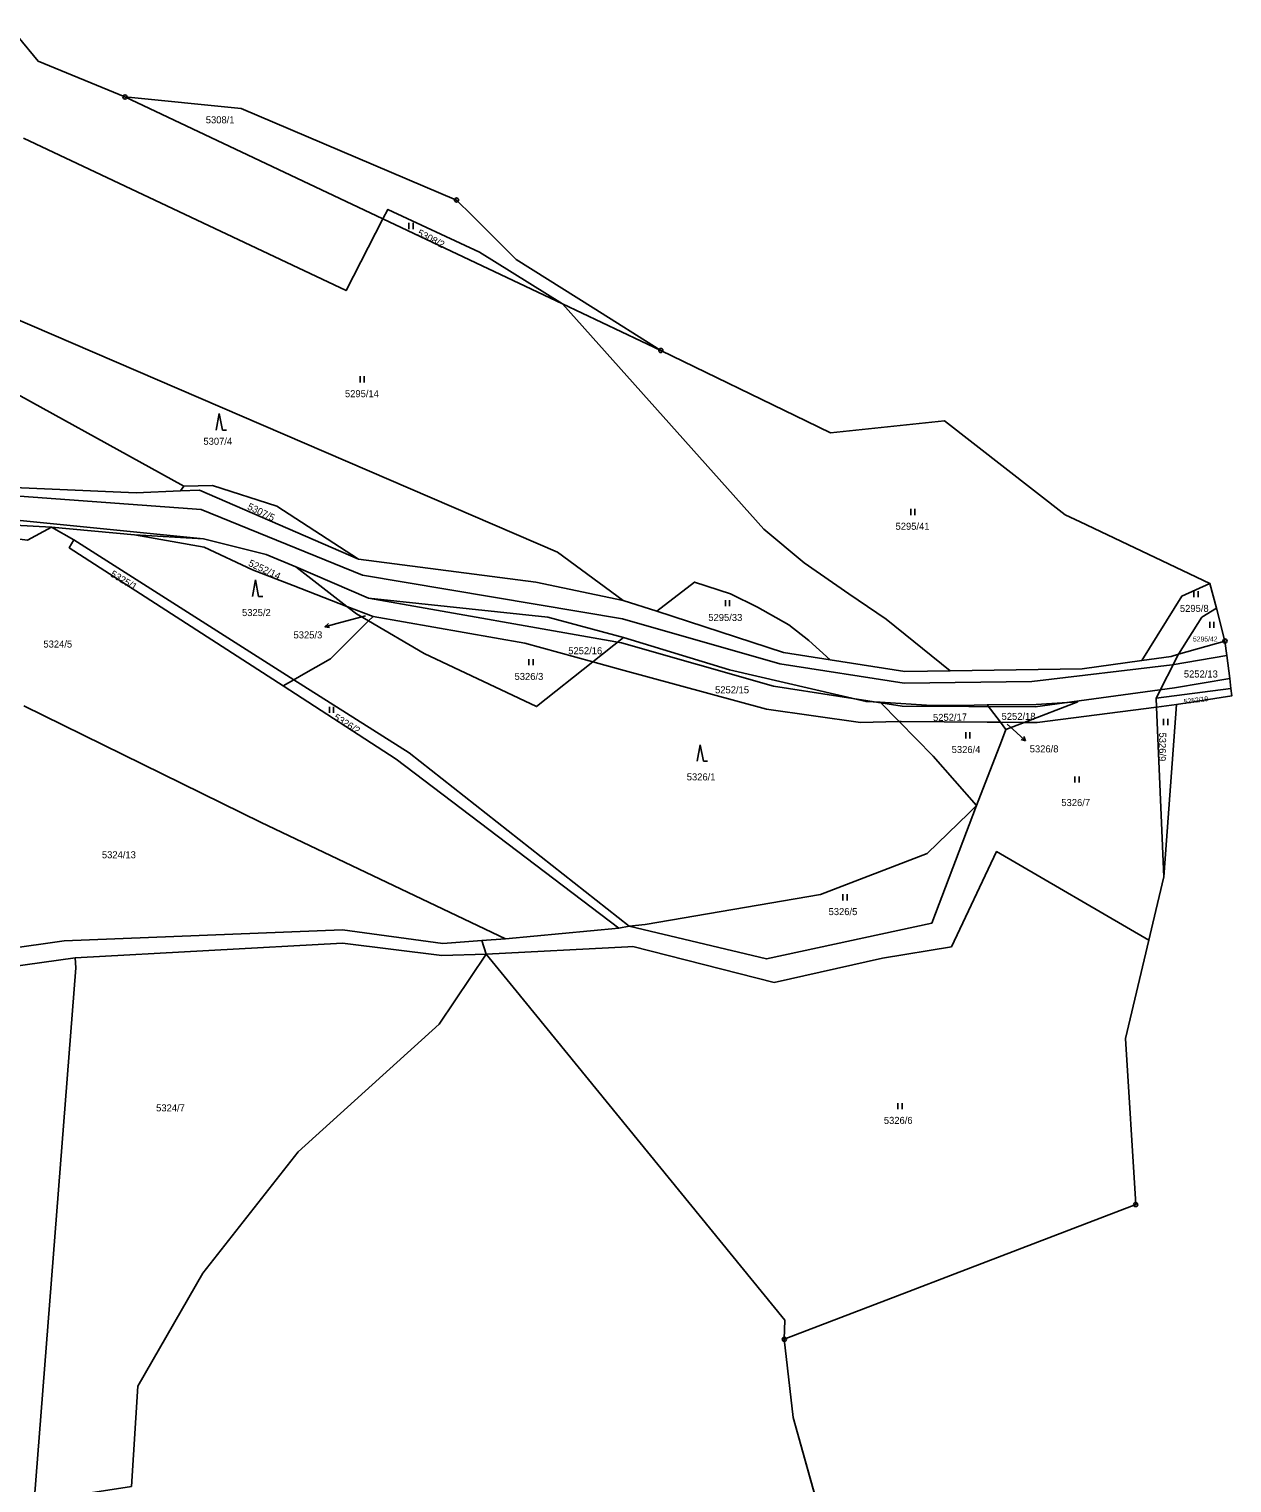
# Model space of a CAD drawing. Extents: x -733394 to -722299, y -1082822 to -1075049.
# Drawn here: x -722590.2 to -722299.2, y -1079175 to -1078823.5 of the extents above; entities that cross this region are included whole.
import ezdxf

# ---------------------------------------------------------------- set-up
doc = ezdxf.new("R2010")
doc.units = 0
for name, color, linetype in [('Hranice parcel', 7, 'Continuous'), ('Parcelní čísla', 7, 'Continuous'), ('Polygon ku', 7, 'Continuous'), ('Pop  PČ popisy', 7, 'Continuous'), ('Vnitřní kresba', 7, 'Continuous'), ('Značky bodu BP', 7, 'Continuous'), ('Značky kultur', 7, 'Continuous')]:
    doc.layers.add(name, color=color, linetype=linetype)

msp = doc.modelspace()

# ---------------------------------------------------------------- linework, layer by layer
at = {"layer": 'Hranice parcel'}
for p, q in [((-722504.58, -1078869.44), (-722566.99, -1078839.94)), ((-722538.83, -1078842.71), (-722566.99, -1078839.94)), ((-722486.77, -1078864.86), (-722538.83, -1078842.71)), ((-722483.02, -1078868.58), (-722486.77, -1078864.86)), ((-722461.16, -1078889.97), (-722504.58, -1078869.44)), ((-722437.35, -1078901.23), (-722461.16, -1078889.97)), ((-722437.35, -1078901.23), (-722453.7, -1078890.93)), ((-722402.13, -1078918.34), (-722437.35, -1078901.23)), ((-722396.31, -1078921.16), (-722402.13, -1078918.34)), ((-722553.53, -1078935.2), (-722552.7, -1078934.02)), ((-722335.86, -1078942.71), (-722339.52, -1078940.97)), ((-722304.51, -1078957.55), (-722335.86, -1078942.71)), ((-722579.36, -1078947.02), (-722584.78, -1078944)), ((-722584.78, -1078944), (-722564.68, -1078945.82)), ((-722564.68, -1078945.82), (-722547.98, -1078946.76)), ((-722526.09, -1078980.84), (-722579.36, -1078947.02)), ((-722513.27, -1078963.11), (-722525.63, -1078953.57)), ((-722304.51, -1078957.55), (-722302.95, -1078963.52)), ((-722513.27, -1078963.11), (-722506.96, -1078965.56)), ((-722438.33, -1078964.31), (-722446.47, -1078961.67)), ((-722302.95, -1078963.52), (-722300.86, -1078971.49)), ((-722508.03, -1078966.62), (-722506.96, -1078965.56)), ((-722446.41, -1078970.65), (-722453.8, -1078976.54)), ((-722317.48, -1078985.31), (-722312.07, -1078974.69)), ((-722300.86, -1078971.49), (-722312.07, -1078974.69)), ((-722528.73, -1078982.34), (-722526.09, -1078980.84)), ((-722526.09, -1078980.84), (-722524.32, -1078979.83)), ((-722317.48, -1078985.31), (-722299.41, -1078982.93)), ((-722317.39, -1078987.47), (-722317.48, -1078985.31)), ((-722379.69, -1078990.94), (-722384.27, -1078986.28)), ((-722355.2, -1078991.13), (-722358.39, -1078986.93)), ((-722346.27, -1078991.2), (-722317.39, -1078987.47)), ((-722317.39, -1078987.47), (-722312.61, -1078986.85)), ((-722315.62, -1079028.54), (-722317.39, -1078987.47)), ((-722312.61, -1078986.85), (-722315.62, -1079028.54)), ((-722353.88, -1078992.86), (-722355.2, -1078991.13)), ((-722355.2, -1078991.13), (-722349.48, -1078991.17)), ((-722349.48, -1078991.17), (-722353.88, -1078992.86)), ((-722349.48, -1078991.17), (-722346.27, -1078991.2)), ((-722315.62, -1079028.54), (-722318.29, -1079039.73)), ((-722474.89, -1079043.51), (-722447.5, -1079040.88)), ((-722447.5, -1079040.88), (-722444.99, -1079040.4)), ((-722318.29, -1079039.73), (-722319.25, -1079043.78)), ((-722480.64, -1079043.87), (-722474.89, -1079043.51)), ((-722479.59, -1079047.23), (-722480.64, -1079043.87)), ((-722319.25, -1079043.78), (-722324.93, -1079067.63)), ((-722324.93, -1079067.63), (-722322.46, -1079107.74)), ((-722367.23, -1079124.89), (-722322.46, -1079107.74)), ((-722377.34, -1079128.76), (-722367.23, -1079124.89)), ((-722377.34, -1079128.76), (-722407.47, -1079140.3)), ((-722407.47, -1079140.3), (-722405.31, -1079159.25)), ((-722405.31, -1079159.25), (-722397.54, -1079187.08))]:
    msp.add_line(p, q, dxfattribs=at)
for points in [[(-722566.99, -1078839.94), (-722587.99, -1078831.31), (-722592.9, -1078825.31), (-722594.36, -1078823.53)], [(-722504.58, -1078869.44), (-722513.5, -1078886.77), (-722591.53, -1078849.92)], [(-722504.58, -1078869.44), (-722503.38, -1078867.12), (-722481.25, -1078877.45), (-722461.16, -1078889.97)], [(-722453.7, -1078890.93), (-722472.3, -1078879.21), (-722483.02, -1078868.58)], [(-722367.37, -1078978.72), (-722382.8, -1078966.22), (-722391.88, -1078960.11), (-722402.7, -1078952.57), (-722412.4, -1078944.43), (-722461.16, -1078889.97)], [(-722552.7, -1078934.02), (-722603.07, -1078906.29), (-722599.99, -1078890.74)], [(-722599.99, -1078890.74), (-722462.32, -1078949.99), (-722446.47, -1078961.67)], [(-722676.35, -1078917.98), (-722674.03, -1078917.15), (-722644.99, -1078929.83), (-722625.83, -1078939.15), (-722613, -1078942.4), (-722584.78, -1078944)], [(-722676.35, -1078917.98), (-722670.62, -1078920.47), (-722643.02, -1078937.29), (-722624.12, -1078942.94), (-722590.57, -1078947.09), (-722584.78, -1078944)], [(-722339.52, -1078940.97), (-722368.68, -1078918.28), (-722396.31, -1078921.16)], [(-722553.53, -1078935.2), (-722564.29, -1078935.68), (-722606.88, -1078933.79)], [(-722510.49, -1078951.68), (-722548.91, -1078934.99), (-722553.53, -1078935.2)], [(-722552.7, -1078934.02), (-722545.84, -1078933.85), (-722530.2, -1078938.89), (-722510.49, -1078951.68)], [(-722564.68, -1078945.82), (-722547.82, -1078948.8), (-722536.11, -1078954.24)], [(-722528.73, -1078982.34), (-722580.46, -1078948.95), (-722579.36, -1078947.02)], [(-722547.98, -1078946.76), (-722532.83, -1078950.54), (-722525.63, -1078953.57)], [(-722525.63, -1078953.57), (-722508.08, -1078961.15), (-722464.68, -1078965.7), (-722446.41, -1078970.65)], [(-722446.47, -1078961.67), (-722467.56, -1078957.28), (-722510.49, -1078951.68)], [(-722536.11, -1078954.24), (-722526.28, -1078958.06), (-722513.27, -1078963.11)], [(-722438.33, -1078964.31), (-722429.18, -1078957.24), (-722420.46, -1078960.11), (-722413.95, -1078963.34), (-722406.41, -1078967.61), (-722401.5, -1078971.38), (-722396.37, -1078976.02)], [(-722304.51, -1078957.55), (-722311.34, -1078960.65), (-722320.99, -1078976.21)], [(-722508.03, -1078966.62), (-722510.94, -1078964.91), (-722513.27, -1078963.11)], [(-722312.07, -1078974.69), (-722306.5, -1078965.76), (-722302.95, -1078963.52)], [(-722524.32, -1078979.83), (-722517.22, -1078975.79), (-722508.03, -1078966.62)], [(-722453.8, -1078976.54), (-722467.4, -1078987.36), (-722494.6, -1078974.52), (-722508.03, -1078966.62)], [(-722506.96, -1078965.56), (-722470.22, -1078972), (-722453.8, -1078976.54)], [(-722396.37, -1078976.02), (-722407.7, -1078974.23), (-722438.33, -1078964.31)], [(-722446.41, -1078970.65), (-722420.71, -1078978.45), (-722387.67, -1078986.14), (-722384.27, -1078986.28)], [(-722312.07, -1078974.69), (-722313.9, -1078975.21), (-722320.99, -1078976.21)], [(-722300.86, -1078971.49), (-722300.42, -1078974.97), (-722299.71, -1078980.57), (-722299.41, -1078982.93)], [(-722453.8, -1078976.54), (-722447.07, -1078978.4), (-722411.75, -1078988), (-722389.05, -1078991.22)], [(-722367.37, -1078978.72), (-722378.29, -1078978.88), (-722396.37, -1078976.02)], [(-722320.99, -1078976.21), (-722335.43, -1078978.24), (-722367.37, -1078978.72)], [(-722526.09, -1078980.84), (-722498.23, -1078998.53), (-722444.99, -1079040.4)], [(-722447.5, -1079040.88), (-722501.35, -1079000.02), (-722528.73, -1078982.34)], [(-722299.41, -1078982.93), (-722299.18, -1078984.74), (-722312.61, -1078986.85)], [(-722591.41, -1078987.18), (-722533.99, -1079015.39), (-722474.89, -1079043.51)], [(-722384.27, -1078986.28), (-722371.76, -1078987.1), (-722361.5, -1078987.01), (-722358.39, -1078986.93)], [(-722358.39, -1078986.93), (-722346.55, -1078986.86), (-722336.49, -1078986.19), (-722349.48, -1078991.17)], [(-722389.05, -1078991.22), (-722382.9, -1078991.04), (-722379.69, -1078990.94)], [(-722379.69, -1078990.94), (-722379.23, -1078990.93), (-722358.39, -1078991.1), (-722355.2, -1078991.13)], [(-722360.99, -1079011.24), (-722371.49, -1078999.29), (-722379.69, -1078990.94)], [(-722360.99, -1079011.24), (-722354.91, -1078995.67), (-722353.88, -1078992.86)], [(-722444.99, -1079040.4), (-722441.14, -1079040.03), (-722398.7, -1079032.79), (-722372.9, -1079022.86), (-722362.87, -1079013.13), (-722360.99, -1079011.24)], [(-722444.99, -1079040.4), (-722411.77, -1079048.37), (-722371.8, -1079039.74), (-722360.99, -1079011.24)], [(-722319.25, -1079043.78), (-722356.13, -1079022.38), (-722367.04, -1079045.4), (-722383.72, -1079048.18), (-722409.92, -1079054.04), (-722444.15, -1079045.37), (-722445.29, -1079045.43), (-722479.59, -1079047.23)], [(-722480.64, -1079043.87), (-722490.08, -1079044.64), (-722514.37, -1079041.29), (-722581.69, -1079043.99), (-722610.69, -1079048.08)], [(-722479.59, -1079047.23), (-722490.3, -1079047.49), (-722514.34, -1079044.52), (-722579.02, -1079048.11)], [(-722579.02, -1079048.11), (-722611.93, -1079052.66), (-722645.26, -1079053.78)], [(-722565.38, -1079175.91), (-722588.95, -1079179.52), (-722578.9, -1079050.47), (-722579.02, -1079048.11)], [(-722565.38, -1079175.91), (-722563.83, -1079151.63), (-722548.13, -1079124.34), (-722525.07, -1079094.99), (-722490.99, -1079064.09), (-722479.59, -1079047.23)], [(-722407.47, -1079140.3), (-722407.34, -1079135.7), (-722473.08, -1079055.2), (-722479.59, -1079047.23)]]:
    msp.add_lwpolyline(points, dxfattribs=at)
at = {"layer": 'Polygon ku'}
for points in [[(-722367.23, -1079124.89), (-722322.46, -1079107.74), (-722324.93, -1079067.63), (-722319.25, -1079043.78), (-722318.29, -1079039.73), (-722315.62, -1079028.54), (-722312.61, -1078986.85), (-722299.18, -1078984.74), (-722299.41, -1078982.93), (-722299.71, -1078980.57), (-722300.42, -1078974.97), (-722300.86, -1078971.49), (-722302.95, -1078963.52), (-722304.51, -1078957.55), (-722335.86, -1078942.71), (-722339.52, -1078940.97), (-722368.68, -1078918.28), (-722396.31, -1078921.16), (-722402.13, -1078918.34), (-722437.35, -1078901.23), (-722453.7, -1078890.93), (-722472.3, -1078879.21), (-722483.02, -1078868.58), (-722486.77, -1078864.86), (-722538.83, -1078842.71), (-722566.99, -1078839.94), (-722587.99, -1078831.31), (-722592.9, -1078825.31)], [(-722397.54, -1079187.08), (-722405.31, -1079159.25), (-722407.47, -1079140.3), (-722377.34, -1079128.76), (-722367.23, -1079124.89)]]:
    msp.add_lwpolyline(points, dxfattribs=at)
at = {"layer": 'Pop  PČ popisy'}
for p, q in [((-722515.69, -1078967.25), (-722518.59, -1078968.03)), ((-722518.59, -1078968.03), (-722517.75, -1078967.28)), ((-722508.8, -1078965.41), (-722515.69, -1078967.25)), ((-722518.59, -1078968.03), (-722517.49, -1078968.25)), ((-722353.53, -1078991.61), (-722351.33, -1078993.59)), ((-722351.33, -1078993.59), (-722349.1, -1078995.6)), ((-722349.1, -1078995.6), (-722350.18, -1078995.3)), ((-722349.1, -1078995.6), (-722349.51, -1078994.56))]:
    msp.add_line(p, q, dxfattribs=at)
at = {"layer": 'Vnitřní kresba'}
for p, q in [((-722617.38, -1078934.62), (-722548.54, -1078939.7)), ((-722621.29, -1078939.44), (-722547.98, -1078946.76)), ((-722548.54, -1078939.7), (-722509.49, -1078955.6)), ((-722509.49, -1078955.6), (-722446.63, -1078966.16)), ((-722508.08, -1078961.15), (-722446.84, -1078971.95)), ((-722446.63, -1078966.16), (-722408.52, -1078977.01)), ((-722446.84, -1078971.95), (-722410.11, -1078982.43)), ((-722408.52, -1078977.01), (-722378.51, -1078981.66)), ((-722347.55, -1078981.28), (-722313.67, -1078977.26)), ((-722313.67, -1078977.26), (-722300.42, -1078974.97)), ((-722378.51, -1078981.66), (-722347.55, -1078981.28)), ((-722313.06, -1078982.82), (-722299.71, -1078980.57)), ((-722378.94, -1078987.26), (-722410.11, -1078982.43)), ((-722346.76, -1078987.43), (-722313.06, -1078982.82)), ((-722378.94, -1078987.26), (-722346.76, -1078987.43))]:
    msp.add_line(p, q, dxfattribs=at)
at = {"layer": 'Značky bodu BP'}
for centre, radius in [((-722566.99, -1078839.94), 0.5), ((-722566.99, -1078839.94), 0.0303), ((-722486.77, -1078864.86), 0.5), ((-722486.77, -1078864.86), 0.0303), ((-722437.35, -1078901.23), 0.5), ((-722437.35, -1078901.23), 0.0303), ((-722300.86, -1078971.49), 0.5), ((-722300.86, -1078971.49), 0.0303), ((-722322.46, -1079107.74), 0.5), ((-722322.46, -1079107.74), 0.0303), ((-722407.47, -1079140.3), 0.5), ((-722407.47, -1079140.3), 0.5), ((-722407.47, -1079140.3), 0.0303), ((-722407.47, -1079140.3), 0.0303)]:
    msp.add_circle(centre, radius, dxfattribs=at)
at = {"layer": 'Značky kultur'}
for p, q in [((-722498.29, -1078871.9), (-722498.29, -1078870.4)), ((-722497.29, -1078871.9), (-722497.29, -1078870.4)), ((-722510.08, -1078908.99), (-722510.08, -1078907.49)), ((-722509.08, -1078908.99), (-722509.08, -1078907.49)), ((-722544.15, -1078916.49), (-722544.9, -1078920.49)), ((-722543.4, -1078920.49), (-722544.15, -1078916.49)), ((-722543.4, -1078920.49), (-722542.4, -1078920.49)), ((-722376.88, -1078941.04), (-722376.88, -1078939.54)), ((-722375.88, -1078941.04), (-722375.88, -1078939.54)), ((-722535.39, -1078956.69), (-722536.14, -1078960.69)), ((-722534.64, -1078960.69), (-722535.39, -1078956.69)), ((-722534.64, -1078960.69), (-722533.64, -1078960.69)), ((-722308.37, -1078960.9), (-722308.37, -1078959.4)), ((-722307.37, -1078960.9), (-722307.37, -1078959.4)), ((-722421.72, -1078963.09), (-722421.72, -1078961.59)), ((-722420.72, -1078963.09), (-722420.72, -1078961.59)), ((-722304.55, -1078968.31), (-722304.55, -1078966.81)), ((-722303.55, -1078968.31), (-722303.55, -1078966.81)), ((-722469.25, -1078977.35), (-722469.25, -1078975.85)), ((-722468.25, -1078977.35), (-722468.25, -1078975.85)), ((-722517.49, -1078988.87), (-722517.49, -1078987.37)), ((-722516.49, -1078988.87), (-722516.49, -1078987.37)), ((-722315.7, -1078991.8), (-722315.7, -1078990.3)), ((-722314.7, -1078991.8), (-722314.7, -1078990.3)), ((-722363.57, -1078995.03), (-722363.57, -1078993.53)), ((-722362.57, -1078995.03), (-722362.57, -1078993.53)), ((-722427.79, -1078996.57), (-722428.54, -1079000.57)), ((-722427.04, -1079000.57), (-722427.79, -1078996.57)), ((-722427.04, -1079000.57), (-722426.04, -1079000.57)), ((-722337.15, -1079005.73), (-722337.15, -1079004.23)), ((-722336.15, -1079005.73), (-722336.15, -1079004.23)), ((-722393.3, -1079034.21), (-722393.3, -1079032.71)), ((-722392.3, -1079034.21), (-722392.3, -1079032.71)), ((-722379.98, -1079084.69), (-722379.98, -1079083.19)), ((-722378.98, -1079084.69), (-722378.98, -1079083.19))]:
    msp.add_line(p, q, dxfattribs=at)

# ---------------------------------------------------------------- texts
at = {"layer": 'Parcelní čísla'}
for s, height, p in [('5308/1', 1.7, (-722547.43, -1078846.32)), ('5295/14', 1.7, (-722513.76, -1078912.54)), ('5307/4', 1.7, (-722548, -1078924.04)), ('5295/41', 1.7, (-722380.56, -1078944.59)), ('5325/2', 1.7, (-722538.66, -1078965.46)), ('5295/8', 1.7, (-722311.77, -1078964.45)), ('5295/33', 1.7, (-722425.85, -1078966.64)), ('5324/5', 1.7, (-722586.71, -1078973.07)), ('5325/3', 1.7, (-722526.2, -1078970.86)), ('5295/42', 1.19, (-722308.6, -1078971.6)), ('5252/16', 1.7, (-722459.74, -1078974.68)), ('5326/3', 1.7, (-722472.73, -1078980.9)), ('5252/13', 1.7, (-722310.81, -1078980.31)), ('5252/15', 1.7, (-722424.22, -1078984.14)), ('5252/18', 1.7, (-722354.91, -1078990.56)), ('5326/4', 1.7, (-722366.98, -1078998.58)), ('5326/8', 1.7, (-722348.1, -1078998.42)), ('5326/1', 1.7, (-722431.07, -1079005.19)), ('5326/7', 1.7, (-722340.45, -1079011.4)), ('5324/13', 1.7, (-722572.56, -1079024.02)), ('5326/5', 1.7, (-722396.76, -1079037.76)), ('5324/7', 1.7, (-722559.44, -1079085.22)), ('5326/6', 1.7, (-722383.39, -1079088.24))]:
    msp.add_text(s, height=height, dxfattribs=at).set_placement(p)
for s, height, rotation, p in [('5308/2', 1.7, 333, (-722496.4, -1078873.38)), ('5307/5', 1.7, 334, (-722537.51, -1078939.55)), ('5252/14', 1.7, 335, (-722537.27, -1078953.24)), ('5325/1', 1.7, 329, (-722570.66, -1078955.76)), ('5252/19', 1.19, 7, (-722310.76, -1078986.72)), ('5326/2', 1.7, 328, (-722516.66, -1078990.38)), ('5252/17', 1.7, 1, (-722371.48, -1078990.84)), ('5326/9', 1.7, 269, (-722316.77, -1078993.6))]:
    msp.add_text(s, height=height, rotation=rotation, dxfattribs=at).set_placement(p)

doc.saveas('drawing.dxf')
